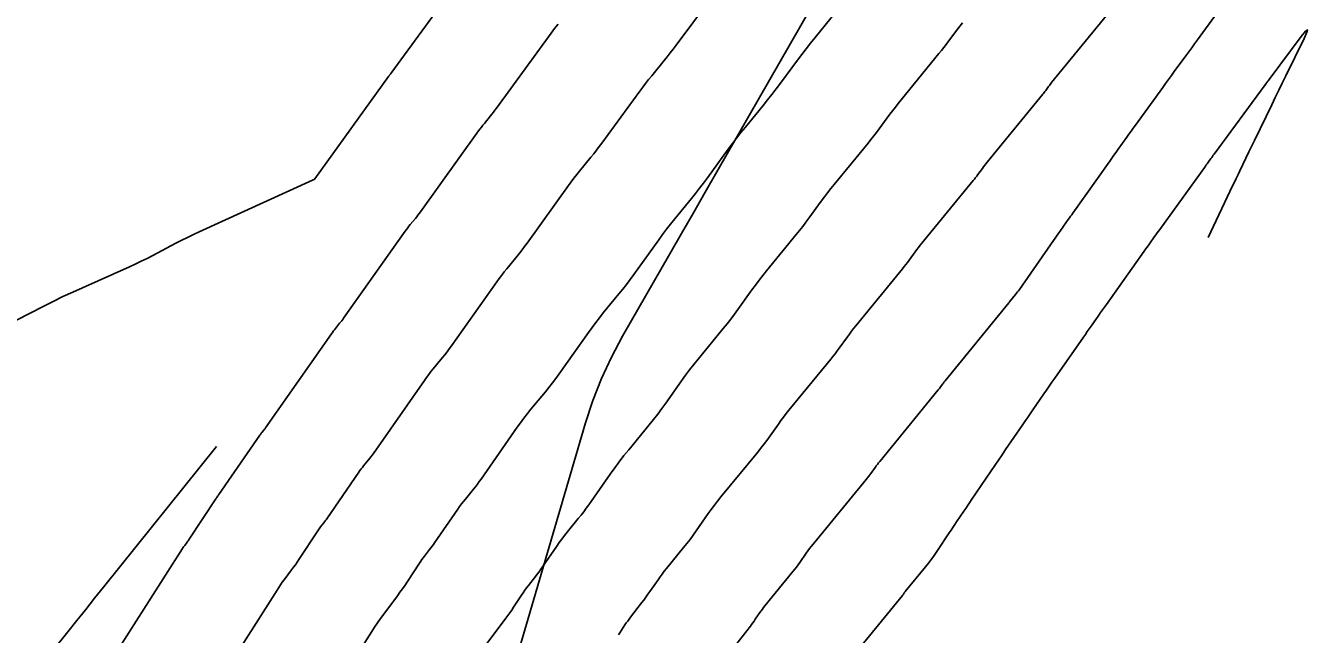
# Model space of a CAD drawing. Extents: x 1005228 to 1008882, y 1883389 to 1885754.
# Drawn here: x 1008142.79 to 1008189.44, y 1884508.52 to 1884530.66 of the extents above; entities that cross this region are included whole.
import ezdxf

# ---------------------------------------------------------------- set-up
doc = ezdxf.new("R2010")
doc.units = 0
for name, color, linetype in [('ATDIMS', 7, 'Continuous'), ('C-ANNO-NOTE', 7, 'Continuous'), ('TSOBSTACLE', 7, 'Continuous')]:
    doc.layers.add(name, color=color, linetype=linetype)

msp = doc.modelspace()

# ---------------------------------------------------------------- linework, layer by layer
at = {"layer": 'ATDIMS'}
for points in [[(1008140.454, 1884518.928), (1008143.444, 1884520.456), (1008143.793, 1884520.632), (1008144.144, 1884520.802), (1008144.498, 1884520.968), (1008144.853, 1884521.129), (1008146.561, 1884521.889), (1008146.777, 1884521.987), (1008146.992, 1884522.089), (1008147.204, 1884522.194), (1008147.415, 1884522.302), (1008148.256, 1884522.743), (1008148.467, 1884522.852), (1008148.679, 1884522.957), (1008148.893, 1884523.06), (1008149.108, 1884523.16), (1008153.231, 1884525.035), (1008153.239, 1884525.039), (1008153.252, 1884525.045), (1008153.256, 1884525.048), (1008153.291, 1884525.064), (1008153.298, 1884525.067), (1008153.303, 1884525.071), (1008153.309, 1884525.076), (1008153.313, 1884525.082), (1008155.991, 1884528.804), (1008155.998, 1884528.814), (1008156.005, 1884528.823), (1008156.013, 1884528.832), (1008156.02, 1884528.842), (1008156.05, 1884528.878), (1008156.057, 1884528.887), (1008156.064, 1884528.896), (1008156.071, 1884528.906), (1008156.078, 1884528.915), (1008158.699, 1884532.502)], [(1008164.362, 1884508.503), (1008164.411, 1884508.575), (1008164.602, 1884508.865), (1008164.65, 1884508.937), (1008164.7, 1884509.008), (1008164.751, 1884509.079), (1008164.804, 1884509.148), (1008165.209, 1884509.67), (1008165.287, 1884509.772), (1008165.364, 1884509.875), (1008165.439, 1884509.979), (1008165.512, 1884510.084), (1008165.804, 1884510.507), (1008165.878, 1884510.611), (1008165.954, 1884510.715), (1008166.032, 1884510.816), (1008166.112, 1884510.916), (1008166.733, 1884511.677), (1008166.853, 1884511.826), (1008166.97, 1884511.977), (1008167.083, 1884512.13), (1008167.195, 1884512.286), (1008167.633, 1884512.912), (1008167.744, 1884513.067), (1008167.858, 1884513.221), (1008167.975, 1884513.372), (1008168.095, 1884513.52), (1008169.436, 1884515.153), (1008169.535, 1884515.276), (1008169.632, 1884515.401), (1008169.727, 1884515.527), (1008169.82, 1884515.654), (1008170.185, 1884516.169), (1008170.278, 1884516.297), (1008170.372, 1884516.423), (1008170.469, 1884516.548), (1008170.568, 1884516.67), (1008172.094, 1884518.53), (1008172.173, 1884518.628), (1008172.251, 1884518.728), (1008172.327, 1884518.828), (1008172.401, 1884518.93), (1008172.697, 1884519.341), (1008172.771, 1884519.443), (1008172.847, 1884519.543), (1008172.925, 1884519.643), (1008173.004, 1884519.741), (1008174.703, 1884521.818), (1008174.764, 1884521.893), (1008174.824, 1884521.969), (1008174.883, 1884522.047), (1008174.941, 1884522.124), (1008175.17, 1884522.438), (1008175.227, 1884522.516), (1008175.286, 1884522.593), (1008175.346, 1884522.669), (1008175.407, 1884522.744), (1008177.275, 1884525.024), (1008177.319, 1884525.078), (1008177.362, 1884525.133), (1008177.405, 1884525.188), (1008177.447, 1884525.244), (1008177.612, 1884525.468), (1008177.654, 1884525.523), (1008177.696, 1884525.579), (1008177.739, 1884525.633), (1008177.783, 1884525.687), (1008179.806, 1884528.16), (1008179.834, 1884528.194), (1008179.862, 1884528.229), (1008179.889, 1884528.265), (1008179.916, 1884528.3), (1008180.023, 1884528.443), (1008180.05, 1884528.479), (1008180.078, 1884528.514), (1008180.105, 1884528.549), (1008180.133, 1884528.583), (1008182.303, 1884531.231)], [(1008149.73, 1884515.358), (1008145.622, 1884510.24), (1008145.297, 1884509.835), (1008144.972, 1884509.429), (1008144.646, 1884509.024), (1008144.321, 1884508.619), (1008143.019, 1884506.997), (1008142.693, 1884506.592), (1008142.368, 1884506.186), (1008142.044, 1884505.78), (1008141.719, 1884505.374), (1008122.38, 1884481.124), (1008122.351, 1884481.079), (1008122.336, 1884481.031), (1008122.335, 1884480.981), (1008122.347, 1884480.929), (1008122.492, 1884480.526), (1008122.512, 1884480.47), (1008125.825, 1884471.312)]]:
    msp.add_lwpolyline(points, dxfattribs=at)
at = {"layer": 'C-ANNO-NOTE'}
msp.add_lwpolyline([(1008172.882, 1884533.942), (1008167.949, 1884525.345), (1008167.52, 1884524.597), (1008167.091, 1884523.849), (1008166.661, 1884523.101), (1008166.232, 1884522.354), (1008164.514, 1884519.363), (1008164.108, 1884518.605), (1008163.749, 1884517.828), (1008163.436, 1884517.03), (1008163.17, 1884516.213), (1008159.141, 1884502.483)], dxfattribs=at)
at = {"layer": 'TSOBSTACLE'}
for points in [[(1008167.71, 1884531.634), (1008166.463, 1884529.948), (1008166.356, 1884529.805), (1008166.248, 1884529.664), (1008166.138, 1884529.525), (1008166.026, 1884529.386), (1008165.575, 1884528.836), (1008165.463, 1884528.698), (1008165.354, 1884528.558), (1008165.246, 1884528.417), (1008165.14, 1884528.274), (1008163.762, 1884526.389), (1008163.665, 1884526.257), (1008163.566, 1884526.127), (1008163.465, 1884525.999), (1008163.362, 1884525.872), (1008162.948, 1884525.365), (1008162.845, 1884525.238), (1008162.745, 1884525.109), (1008162.646, 1884524.979), (1008162.55, 1884524.847), (1008161.038, 1884522.746), (1008160.95, 1884522.626), (1008160.861, 1884522.508), (1008160.769, 1884522.391), (1008160.676, 1884522.275), (1008160.299, 1884521.815), (1008160.206, 1884521.7), (1008160.115, 1884521.583), (1008160.026, 1884521.464), (1008159.939, 1884521.343), (1008158.282, 1884519.012), (1008158.204, 1884518.904), (1008158.124, 1884518.798), (1008158.042, 1884518.693), (1008157.959, 1884518.589), (1008157.621, 1884518.178), (1008157.538, 1884518.075), (1008157.456, 1884517.969), (1008157.377, 1884517.863), (1008157.3, 1884517.755), (1008155.442, 1884515.102), (1008155.4, 1884515.044), (1008155.357, 1884514.987), (1008155.314, 1884514.93), (1008155.269, 1884514.874), (1008155.087, 1884514.652), (1008155.043, 1884514.596), (1008154.999, 1884514.539), (1008154.956, 1884514.482), (1008154.915, 1884514.423), (1008153.745, 1884512.729), (1008153.719, 1884512.692), (1008153.692, 1884512.654), (1008153.664, 1884512.617), (1008153.636, 1884512.581), (1008153.524, 1884512.435), (1008153.496, 1884512.399), (1008153.469, 1884512.362), (1008153.442, 1884512.324), (1008153.417, 1884512.286), (1008152.731, 1884511.244), (1008152.667, 1884511.149), (1008152.603, 1884511.056), (1008152.537, 1884510.964), (1008152.469, 1884510.872), (1008152.196, 1884510.509), (1008152.129, 1884510.417), (1008152.064, 1884510.324), (1008152, 1884510.23), (1008151.938, 1884510.135), (1008150.043, 1884507.163)], [(1008146.024, 1884507.767), (1008148.494, 1884511.641), (1008148.513, 1884511.671), (1008148.533, 1884511.701), (1008148.554, 1884511.73), (1008148.575, 1884511.758), (1008148.66, 1884511.872), (1008148.681, 1884511.9), (1008148.701, 1884511.929), (1008148.722, 1884511.958), (1008148.741, 1884511.988), (1008149.707, 1884513.453), (1008149.715, 1884513.467), (1008149.724, 1884513.48), (1008149.734, 1884513.492), (1008149.743, 1884513.505), (1008149.782, 1884513.555), (1008149.792, 1884513.568), (1008149.801, 1884513.58), (1008149.811, 1884513.593), (1008149.82, 1884513.606), (1008151.314, 1884515.769), (1008151.33, 1884515.792), (1008151.346, 1884515.815), (1008151.364, 1884515.837), (1008151.381, 1884515.859), (1008151.452, 1884515.946), (1008151.47, 1884515.968), (1008151.487, 1884515.99), (1008151.503, 1884516.012), (1008151.52, 1884516.035), (1008153.916, 1884519.456), (1008153.951, 1884519.505), (1008153.987, 1884519.554), (1008154.024, 1884519.601), (1008154.062, 1884519.648), (1008154.215, 1884519.834), (1008154.253, 1884519.881), (1008154.29, 1884519.929), (1008154.326, 1884519.977), (1008154.361, 1884520.026), (1008156.606, 1884523.184), (1008156.649, 1884523.245), (1008156.694, 1884523.304), (1008156.739, 1884523.362), (1008156.786, 1884523.42), (1008156.974, 1884523.65), (1008157.021, 1884523.707), (1008157.066, 1884523.766), (1008157.111, 1884523.825), (1008157.155, 1884523.885), (1008159.271, 1884526.826), (1008159.322, 1884526.896), (1008159.375, 1884526.966), (1008159.429, 1884527.035), (1008159.484, 1884527.103), (1008159.706, 1884527.375), (1008159.761, 1884527.443), (1008159.815, 1884527.512), (1008159.868, 1884527.582), (1008159.92, 1884527.652), (1008161.92, 1884530.388), (1008161.979, 1884530.468), (1008162.04, 1884530.548), (1008162.102, 1884530.627), (1008162.165, 1884530.705)], [(1008154.062, 1884506.558), (1008155.382, 1884508.629), (1008155.487, 1884508.789), (1008155.594, 1884508.948), (1008155.705, 1884509.105), (1008155.818, 1884509.259), (1008156.317, 1884509.924), (1008156.412, 1884510.053), (1008156.505, 1884510.182), (1008156.596, 1884510.313), (1008156.684, 1884510.446), (1008157.127, 1884511.118), (1008157.169, 1884511.181), (1008157.213, 1884511.243), (1008157.258, 1884511.305), (1008157.304, 1884511.366), (1008157.491, 1884511.606), (1008157.537, 1884511.667), (1008157.582, 1884511.728), (1008157.627, 1884511.79), (1008157.671, 1884511.852), (1008158.517, 1884513.077), (1008158.583, 1884513.171), (1008158.651, 1884513.264), (1008158.722, 1884513.355), (1008158.794, 1884513.445), (1008159.085, 1884513.802), (1008159.158, 1884513.892), (1008159.228, 1884513.983), (1008159.297, 1884514.076), (1008159.364, 1884514.17), (1008160.683, 1884516.053), (1008160.802, 1884516.22), (1008160.925, 1884516.385), (1008161.051, 1884516.548), (1008161.18, 1884516.708), (1008161.703, 1884517.344), (1008161.832, 1884517.504), (1008161.958, 1884517.667), (1008162.082, 1884517.831), (1008162.202, 1884517.998), (1008163.271, 1884519.502), (1008163.402, 1884519.683), (1008163.536, 1884519.861), (1008163.673, 1884520.037), (1008163.813, 1884520.211), (1008164.378, 1884520.9), (1008164.518, 1884521.074), (1008164.655, 1884521.249), (1008164.79, 1884521.427), (1008164.921, 1884521.607), (1008165.829, 1884522.868), (1008165.97, 1884523.061), (1008166.114, 1884523.252), (1008166.262, 1884523.441), (1008166.412, 1884523.627), (1008167.018, 1884524.369), (1008167.169, 1884524.555), (1008167.316, 1884524.743), (1008167.462, 1884524.933), (1008167.604, 1884525.126), (1008168.36, 1884526.16), (1008168.512, 1884526.365), (1008168.667, 1884526.568), (1008168.824, 1884526.769), (1008168.985, 1884526.967), (1008169.632, 1884527.757), (1008169.793, 1884527.955), (1008169.951, 1884528.156), (1008170.106, 1884528.358), (1008170.259, 1884528.562), (1008170.882, 1884529.404), (1008171.037, 1884529.611), (1008171.195, 1884529.817), (1008171.356, 1884530.021), (1008171.519, 1884530.223), (1008172.258, 1884531.126)], [(1008176.89, 1884530.762), (1008176.804, 1884530.65), (1008176.719, 1884530.538), (1008176.38, 1884530.087), (1008176.295, 1884529.975), (1008176.208, 1884529.863), (1008176.121, 1884529.753), (1008176.032, 1884529.643), (1008174.651, 1884527.955), (1008174.548, 1884527.827), (1008174.446, 1884527.698), (1008174.346, 1884527.567), (1008174.247, 1884527.436), (1008173.855, 1884526.906), (1008173.757, 1884526.775), (1008173.656, 1884526.644), (1008173.555, 1884526.515), (1008173.451, 1884526.387), (1008172.214, 1884524.878), (1008172.094, 1884524.73), (1008171.977, 1884524.58), (1008171.861, 1884524.429), (1008171.748, 1884524.276), (1008171.299, 1884523.661), (1008171.185, 1884523.508), (1008171.07, 1884523.357), (1008170.952, 1884523.207), (1008170.833, 1884523.059), (1008169.753, 1884521.739), (1008169.616, 1884521.569), (1008169.482, 1884521.397), (1008169.35, 1884521.223), (1008169.222, 1884521.047), (1008168.712, 1884520.339), (1008168.583, 1884520.163), (1008168.452, 1884519.989), (1008168.318, 1884519.818), (1008168.181, 1884519.648), (1008167.263, 1884518.529), (1008167.108, 1884518.337), (1008166.956, 1884518.141), (1008166.807, 1884517.943), (1008166.662, 1884517.742), (1008166.087, 1884516.934), (1008165.942, 1884516.733), (1008165.793, 1884516.535), (1008165.641, 1884516.34), (1008165.486, 1884516.147), (1008164.739, 1884515.238), (1008164.565, 1884515.021), (1008164.394, 1884514.801), (1008164.228, 1884514.578), (1008164.066, 1884514.351), (1008163.286, 1884513.237), (1008163.193, 1884513.108), (1008163.099, 1884512.98), (1008163.002, 1884512.855), (1008162.902, 1884512.731), (1008162.5, 1884512.238), (1008162.401, 1884512.114), (1008162.304, 1884511.988), (1008162.21, 1884511.86), (1008162.118, 1884511.731), (1008161.596, 1884510.975), (1008161.535, 1884510.888), (1008161.473, 1884510.802), (1008161.409, 1884510.716), (1008161.345, 1884510.632), (1008161.084, 1884510.296), (1008161.02, 1884510.211), (1008160.957, 1884510.125), (1008160.896, 1884510.038), (1008160.837, 1884509.95), (1008160.548, 1884509.511), (1008160.479, 1884509.408), (1008160.409, 1884509.307), (1008160.337, 1884509.207), (1008160.264, 1884509.108), (1008159.44, 1884508.009)], [(1008168.502, 1884507.973), (1008169.165, 1884508.827), (1008169.211, 1884508.887), (1008169.256, 1884508.948), (1008169.3, 1884509.009), (1008169.343, 1884509.071), (1008169.515, 1884509.319), (1008169.558, 1884509.381), (1008169.603, 1884509.442), (1008169.649, 1884509.501), (1008169.696, 1884509.56), (1008170.717, 1884510.809), (1008170.781, 1884510.889), (1008170.844, 1884510.971), (1008170.905, 1884511.053), (1008170.965, 1884511.137), (1008171.201, 1884511.474), (1008171.261, 1884511.558), (1008171.322, 1884511.64), (1008171.385, 1884511.722), (1008171.45, 1884511.802), (1008173.387, 1884514.16), (1008173.429, 1884514.213), (1008173.471, 1884514.266), (1008173.512, 1884514.32), (1008173.552, 1884514.375), (1008173.709, 1884514.596), (1008173.748, 1884514.651), (1008173.789, 1884514.705), (1008173.831, 1884514.759), (1008173.873, 1884514.812), (1008176.006, 1884517.412), (1008176.028, 1884517.439), (1008176.049, 1884517.466), (1008176.07, 1884517.494), (1008176.091, 1884517.522), (1008176.172, 1884517.634), (1008176.192, 1884517.662), (1008176.213, 1884517.69), (1008176.234, 1884517.717), (1008176.256, 1884517.744), (1008178.574, 1884520.577), (1008178.581, 1884520.585), (1008178.593, 1884520.603), (1008178.6, 1884520.611), (1008178.82, 1884520.879), (1008178.857, 1884520.925), (1008178.893, 1884520.972), (1008178.928, 1884521.019), (1008178.962, 1884521.067), (1008180.397, 1884523.126), (1008180.439, 1884523.186), (1008180.481, 1884523.245), (1008180.524, 1884523.305), (1008180.566, 1884523.365), (1008180.736, 1884523.603), (1008180.779, 1884523.663), (1008180.821, 1884523.723), (1008180.863, 1884523.782), (1008180.906, 1884523.842), (1008182.245, 1884525.734), (1008182.322, 1884525.843), (1008182.399, 1884525.951), (1008182.477, 1884526.059), (1008182.555, 1884526.167), (1008182.868, 1884526.599), (1008182.946, 1884526.707), (1008183.024, 1884526.815), (1008183.102, 1884526.923), (1008183.18, 1884527.032), (1008184.176, 1884528.412), (1008184.28, 1884528.557), (1008184.385, 1884528.701), (1008184.49, 1884528.845), (1008184.596, 1884528.989), (1008185.019, 1884529.564), (1008185.125, 1884529.707), (1008185.23, 1884529.851), (1008185.336, 1884529.995), (1008185.442, 1884530.139), (1008186.163, 1884531.121)], [(1008185.829, 1884522.951), (1008186.721, 1884524.829), (1008186.786, 1884524.967), (1008186.852, 1884525.104), (1008186.918, 1884525.242), (1008186.984, 1884525.379), (1008187.315, 1884526.065), (1008187.513, 1884526.477), (1008188.142, 1884527.781), (1008188.269, 1884528.044), (1008188.397, 1884528.307), (1008188.525, 1884528.569), (1008188.653, 1884528.832), (1008189.321, 1884530.194), (1008189.424, 1884530.422), (1008189.441, 1884530.509), (1008189.372, 1884530.454), (1008189.216, 1884530.259), (1008188.046, 1884528.697), (1008188.022, 1884528.665), (1008187.998, 1884528.633), (1008187.927, 1884528.536), (1008187.903, 1884528.504), (1008186.046, 1884525.981), (1008186.017, 1884525.942), (1008185.989, 1884525.903), (1008185.96, 1884525.864), (1008185.932, 1884525.825), (1008185.82, 1884525.669), (1008185.791, 1884525.63), (1008185.763, 1884525.591), (1008185.735, 1884525.552), (1008185.707, 1884525.513), (1008184.068, 1884523.249), (1008184.021, 1884523.183), (1008183.973, 1884523.118), (1008183.927, 1884523.052), (1008183.88, 1884522.986), (1008183.693, 1884522.722), (1008183.646, 1884522.656), (1008183.599, 1884522.59), (1008183.552, 1884522.524), (1008183.506, 1884522.458), (1008182.124, 1884520.521), (1008182.054, 1884520.422), (1008181.984, 1884520.324), (1008181.914, 1884520.225), (1008181.845, 1884520.125), (1008181.568, 1884519.728), (1008181.499, 1884519.629), (1008181.429, 1884519.53), (1008181.36, 1884519.43), (1008181.29, 1884519.331), (1008180.243, 1884517.836), (1008180.143, 1884517.693), (1008180.044, 1884517.55), (1008179.945, 1884517.407), (1008179.846, 1884517.263), (1008179.453, 1884516.689), (1008179.354, 1884516.545), (1008179.256, 1884516.402), (1008179.157, 1884516.258), (1008179.058, 1884516.115), (1008178.459, 1884515.246), (1008178.326, 1884515.053), (1008178.194, 1884514.86), (1008178.063, 1884514.667), (1008177.931, 1884514.473), (1008177.206, 1884513.399), (1008177.139, 1884513.301), (1008177.072, 1884513.202), (1008177.006, 1884513.103), (1008176.939, 1884513.005), (1008176.671, 1884512.61), (1008176.605, 1884512.512), (1008176.538, 1884512.413), (1008176.472, 1884512.314), (1008176.406, 1884512.215), (1008175.956, 1884511.539), (1008175.857, 1884511.395), (1008175.755, 1884511.253), (1008175.649, 1884511.114), (1008175.54, 1884510.978), (1008174.805, 1884510.083), (1008174.795, 1884510.071), (1008174.787, 1884510.06), (1008174.778, 1884510.048), (1008174.769, 1884510.036), (1008174.736, 1884509.988), (1008174.727, 1884509.976), (1008174.719, 1884509.965), (1008174.71, 1884509.953), (1008174.701, 1884509.942), (1008173.28, 1884508.204)]]:
    msp.add_lwpolyline(points, dxfattribs=at)

doc.saveas('drawing.dxf')
